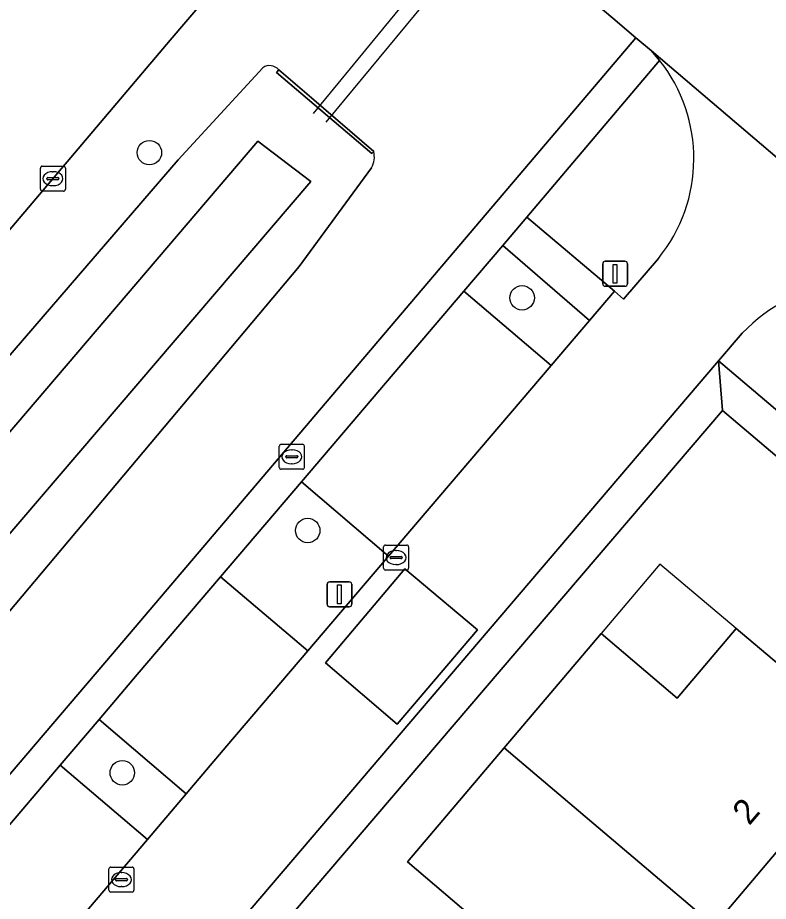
# Model space of a CAD drawing. Extents: x 156412 to 157779, y 382335 to 383768.
# Drawn here: x 156806.78 to 156836.83, y 382469.61 to 382504.97 of the extents above; entities that cross this region are included whole.
import ezdxf

# ---------------------------------------------------------------- set-up
doc = ezdxf.new("R2010")
doc.units = 0
for name, color, linetype in [('IMGEO_Berm_groen', 7, 'Continuous'), ('IMGEO_Boom', 7, 'Continuous'), ('IMGEO_Brandkraan', 7, 'Continuous'), ('IMGEO_Duiker', 7, 'Continuous'), ('IMGEO_Erf', 7, 'Continuous'), ('IMGEO_Groenvoorziening', 7, 'Continuous'), ('IMGEO_Kademuur', 7, 'Continuous'), ('IMGEO_Kolk', 7, 'Continuous'), ('IMGEO_Lichtmast', 7, 'Continuous'), ('IMGEO_Oever', 7, 'Continuous'), ('IMGEO_Pand', 7, 'Continuous'), ('IMGEO_Pand_nummerreeks', 7, 'Continuous'), ('IMGEO_Pand_overbouw', 7, 'Continuous'), ('IMGEO_Parkeervlak_open', 7, 'Continuous'), ('IMGEO_Rijbaan_lokaal_gesloten', 7, 'Continuous'), ('IMGEO_Rijbaan_lokaal_open', 7, 'Continuous'), ('IMGEO_Voetpad_open', 7, 'Continuous'), ('IMGEO_Waterloop', 7, 'Continuous')]:
    doc.layers.add(name, color=color, linetype=linetype)

msp = doc.modelspace()

# ---------------------------------------------------------------- linework, layer by layer
at = {"layer": 'IMGEO_Berm_groen'}
for points in [[(156832.477, 382503.264), (156827.163, 382496.983), (156830.667, 382494.021), (156831.034, 382493.709), (156832.43, 382495.337)], [(156835.788, 382492.342), (156834.843, 382491.235), (156878.866, 382453.93)]]:
    msp.add_lwpolyline(points, dxfattribs=at)
for points in [[(156826.198, 382495.85), (156824.64, 382494.023), (156828.138, 382491.056), (156829.67, 382492.851)], [(156821.629, 382483.423), (156818.136, 382486.392), (156814.902, 382482.597), (156818.391, 382479.627)], [(156810.033, 382476.883), (156808.479, 382475.058), (156811.969, 382472.085), (156813.523, 382473.914)]]:
    msp.add_lwpolyline(points, close=True, dxfattribs=at)
for centre, radius, start, end in [((156827.515, 382499.33), 6.333, 320.9115, 38.4091), ((156840.652, 382487.711), 6.716, 59.0264, 136.4019)]:
    msp.add_arc(centre, radius, start, end, dxfattribs=at)
at = {"layer": 'IMGEO_Boom'}
for centre in [(156812.051, 382499.572), (156826.974, 382493.762), (156818.389, 382484.448), (156810.965, 382474.751)]:
    msp.add_circle(centre, 0.489, dxfattribs=at)
at = {"layer": 'IMGEO_Brandkraan'}
for p, q in [((156817.253, 382486.973), (156817.253, 382487.825)), ((156817.328, 382487.899), (156818.18, 382487.899)), ((156818.254, 382487.825), (156818.254, 382486.973)), ((156817.555, 382487.442), (156817.953, 382487.442)), ((156817.741, 382487.679), (156817.766, 382487.679)), ((156817.512, 382487.393), (156817.512, 382487.405)), ((156817.95, 382487.356), (156817.552, 382487.356)), ((156817.764, 382487.119), (156817.739, 382487.119)), ((156817.996, 382487.405), (156817.996, 382487.393)), ((156818.18, 382486.899), (156817.328, 382486.899))]:
    msp.add_line(p, q, dxfattribs=at)
for points in [[(156817.253, 382486.973), (156817.253, 382487.825)], [(156817.328, 382487.899), (156818.18, 382487.899)], [(156818.254, 382487.825), (156818.254, 382486.973)], [(156818.18, 382486.899), (156817.328, 382486.899)]]:
    msp.add_lwpolyline(points, dxfattribs=at)
for centre, radius, start, end in [((156817.33, 382487.823), 0.0765, 91.552, 178.448), ((156817.33, 382487.823), 0.0765, 91.552, 178.448), ((156818.178, 382487.823), 0.0765, 1.552, 88.448), ((156818.178, 382487.823), 0.0765, 1.552, 88.448), ((156817.552, 382487.402), 0.0403, 85.8775, 175.7526), ((156817.957, 382487.404), 0.0386, 1.7309, 96.639), ((156817.549, 382487.392), 0.0366, 178.938, 274.7102), ((156817.953, 382487.399), 0.043, 264.8664, 352.4533), ((156817.33, 382486.975), 0.0765, 181.552, 268.448), ((156817.33, 382486.975), 0.0765, 181.552, 268.448), ((156818.178, 382486.975), 0.0765, 271.552, 358.448), ((156818.178, 382486.975), 0.0765, 271.552, 358.448)]:
    msp.add_arc(centre, radius, start, end, dxfattribs=at)
for centre, major_axis, ratio, start_param, end_param in [((156817.74, 382487.399), (-0.387, 0.002), 0.722429, 4.712389, 7.853982), ((156817.765, 382487.399), (-0.39, 0.002), 0.717154, 1.570796, 4.712389)]:
    msp.add_ellipse(centre, major_axis=major_axis, ratio=ratio, start_param=start_param, end_param=end_param, dxfattribs=at)
at = {"layer": 'IMGEO_Duiker'}
for points in [[(156834.523, 382520.495), (156818.608, 382501.142)], [(156835.063, 382520.06), (156819.115, 382500.787)]]:
    msp.add_lwpolyline(points, dxfattribs=at)
at = {"layer": 'IMGEO_Erf'}
msp.add_lwpolyline([(156877.342, 382453.394), (156835.001, 382489.257), (156812.259, 382462.651)], dxfattribs=at)
msp.add_lwpolyline([(156838.619, 382472.532), (156838.242, 382472.852), (156834.658, 382468.629), (156830.77, 382464.048), (156829.953, 382464.737), (156822.38, 382471.184), (156826.257, 382475.755), (156830.134, 382480.326), (156833.182, 382477.737), (156835.544, 382480.522), (156840.033, 382476.745), (156840.46, 382476.386), (156840.305, 382476.203), (156841.136, 382475.498)], close=True, dxfattribs=at)
at = {"layer": 'IMGEO_Groenvoorziening'}
for points in [[(156759.817, 382444.931), (156760.299, 382444.569), (156772.208, 382435.618), (156791.237, 382457.729), (156791.675, 382457.364), (156810.572, 382479.519), (156831.533, 382504.167), (156830.605, 382504.95), (156826.003, 382508.837)], [(156816.328, 382508.126), (156816.177, 382507.947), (156812.878, 382504.075), (156796.211, 382484.404), (156794.751, 382482.554)], [(156794.651, 382477.777), (156813.196, 382499.284), (156816.587, 382502.97)], [(156817.228, 382502.891), (156818.542, 382501.76), (156821.032, 382499.617)], [(156820.95, 382498.966), (156818.053, 382495.021), (156800.704, 382474.383), (156791.599, 382463.885), (156773.907, 382443.229)]]:
    msp.add_lwpolyline(points, dxfattribs=at)
for centre, radius, start, end in [((156816.862, 382502.562), 0.492, 41.9286, 124.0194), ((156820.148, 382499.398), 0.91, 331.6975, 13.9441)]:
    msp.add_arc(centre, radius, start, end, dxfattribs=at)
at = {"layer": 'IMGEO_Kademuur'}
msp.add_lwpolyline([(156818.542, 382501.76), (156817.228, 382502.891), (156817.142, 382502.777), (156820.963, 382499.535), (156821.032, 382499.617)], close=True, dxfattribs=at)
at = {"layer": 'IMGEO_Kolk'}
for p, q in [((156807.688, 382498.104), (156807.688, 382498.956)), ((156807.763, 382499.03), (156808.615, 382499.03)), ((156808.176, 382498.81), (156808.201, 382498.81)), ((156808.689, 382498.956), (156808.689, 382498.104)), ((156807.947, 382498.524), (156807.947, 382498.536)), ((156808.385, 382498.487), (156807.987, 382498.487)), ((156807.99, 382498.573), (156808.388, 382498.573)), ((156808.431, 382498.536), (156808.431, 382498.524)), ((156808.615, 382498.03), (156807.763, 382498.03)), ((156808.199, 382498.25), (156808.174, 382498.25)), ((156821.426, 382482.939), (156821.426, 382483.791)), ((156821.501, 382483.865), (156822.353, 382483.865)), ((156821.914, 382483.645), (156821.939, 382483.645)), ((156822.427, 382483.791), (156822.427, 382482.939)), ((156821.685, 382483.359), (156821.685, 382483.371)), ((156822.123, 382483.322), (156821.725, 382483.322)), ((156821.728, 382483.408), (156822.126, 382483.408)), ((156822.169, 382483.371), (156822.169, 382483.359)), ((156822.353, 382482.865), (156821.501, 382482.865)), ((156821.937, 382483.085), (156821.912, 382483.085)), ((156810.431, 382470.049), (156810.431, 382470.901)), ((156810.506, 382470.975), (156811.358, 382470.975)), ((156811.432, 382470.901), (156811.432, 382470.049)), ((156810.69, 382470.469), (156810.69, 382470.481)), ((156810.733, 382470.518), (156811.131, 382470.518)), ((156810.919, 382470.755), (156810.944, 382470.755)), ((156811.174, 382470.481), (156811.174, 382470.469)), ((156811.128, 382470.432), (156810.73, 382470.432)), ((156810.942, 382470.195), (156810.917, 382470.195)), ((156811.358, 382469.975), (156810.506, 382469.975))]:
    msp.add_line(p, q, dxfattribs=at)
for points in [[(156807.688, 382498.104), (156807.688, 382498.956)], [(156807.763, 382499.03), (156808.615, 382499.03)], [(156808.689, 382498.956), (156808.689, 382498.104)], [(156808.615, 382498.03), (156807.763, 382498.03)], [(156821.426, 382482.939), (156821.426, 382483.791)], [(156821.501, 382483.865), (156822.353, 382483.865)], [(156822.427, 382483.791), (156822.427, 382482.939)], [(156822.353, 382482.865), (156821.501, 382482.865)], [(156810.431, 382470.049), (156810.431, 382470.901)], [(156810.506, 382470.975), (156811.358, 382470.975)], [(156811.432, 382470.901), (156811.432, 382470.049)], [(156811.358, 382469.975), (156810.506, 382469.975)]]:
    msp.add_lwpolyline(points, dxfattribs=at)
for centre, radius, start, end in [((156807.765, 382498.954), 0.0765, 91.552, 178.448), ((156807.765, 382498.954), 0.0765, 91.552, 178.448), ((156808.613, 382498.954), 0.0765, 1.552, 88.448), ((156808.613, 382498.954), 0.0765, 1.552, 88.448), ((156807.987, 382498.533), 0.0403, 85.8775, 175.7526), ((156807.984, 382498.523), 0.0366, 178.938, 274.7102), ((156808.388, 382498.53), 0.043, 264.8664, 352.4533), ((156808.392, 382498.535), 0.0386, 1.7309, 96.639), ((156807.765, 382498.106), 0.0765, 181.552, 268.448), ((156807.765, 382498.106), 0.0765, 181.552, 268.448), ((156808.613, 382498.106), 0.0765, 271.552, 358.448), ((156808.613, 382498.106), 0.0765, 271.552, 358.448), ((156821.503, 382483.789), 0.0765, 91.552, 178.448), ((156821.503, 382483.789), 0.0765, 91.552, 178.448), ((156822.351, 382483.789), 0.0765, 1.552, 88.448), ((156822.351, 382483.789), 0.0765, 1.552, 88.448), ((156821.725, 382483.368), 0.0403, 85.8775, 175.7526), ((156821.722, 382483.358), 0.0366, 178.938, 274.7102), ((156822.126, 382483.365), 0.043, 264.8664, 352.4533), ((156822.13, 382483.37), 0.0386, 1.7309, 96.639), ((156821.503, 382482.941), 0.0765, 181.552, 268.448), ((156821.503, 382482.941), 0.0765, 181.552, 268.448), ((156822.351, 382482.941), 0.0765, 271.552, 358.448), ((156822.351, 382482.941), 0.0765, 271.552, 358.448), ((156810.508, 382470.899), 0.0765, 91.552, 178.448), ((156810.508, 382470.899), 0.0765, 91.552, 178.448), ((156811.356, 382470.899), 0.0765, 1.552, 88.448), ((156811.356, 382470.899), 0.0765, 1.552, 88.448), ((156810.73, 382470.478), 0.0403, 85.8775, 175.7526), ((156810.727, 382470.468), 0.0366, 178.938, 274.7102), ((156811.131, 382470.475), 0.043, 264.8664, 352.4533), ((156811.135, 382470.48), 0.0386, 1.7309, 96.639), ((156810.508, 382470.051), 0.0765, 181.552, 268.448), ((156810.508, 382470.051), 0.0765, 181.552, 268.448), ((156811.356, 382470.051), 0.0765, 271.552, 358.448), ((156811.356, 382470.051), 0.0765, 271.552, 358.448)]:
    msp.add_arc(centre, radius, start, end, dxfattribs=at)
for centre, major_axis, ratio, start_param, end_param in [((156808.175, 382498.53), (-0.387, 0.002), 0.722429, 4.712389, 7.853982), ((156808.2, 382498.53), (-0.39, 0.002), 0.717154, 1.570796, 4.712389), ((156821.913, 382483.365), (-0.387, 0.002), 0.722429, 4.712389, 7.853982), ((156821.938, 382483.365), (-0.39, 0.002), 0.717154, 1.570796, 4.712389), ((156810.918, 382470.475), (-0.387, 0.002), 0.722429, 4.712389, 7.853982), ((156810.943, 382470.475), (-0.39, 0.002), 0.717154, 1.570796, 4.712389)]:
    msp.add_ellipse(centre, major_axis=major_axis, ratio=ratio, start_param=start_param, end_param=end_param, dxfattribs=at)
at = {"layer": 'IMGEO_Lichtmast'}
for p, q in [((156830.3, 382495.226), (156831.09, 382495.226)), ((156831.09, 382495.226), (156830.3, 382495.226)), ((156830.2, 382494.326), (156830.2, 382495.126)), ((156830.2, 382495.126), (156830.2, 382494.326)), ((156831.19, 382495.126), (156831.19, 382494.326)), ((156831.19, 382494.326), (156831.19, 382495.126)), ((156831.09, 382494.226), (156830.3, 382494.226)), ((156830.3, 382494.226), (156831.09, 382494.226)), ((156819.162, 382481.495), (156819.162, 382482.295)), ((156819.162, 382482.295), (156819.162, 382481.495)), ((156819.262, 382482.395), (156820.052, 382482.395)), ((156820.052, 382482.395), (156819.262, 382482.395)), ((156820.152, 382482.295), (156820.152, 382481.495)), ((156820.152, 382481.495), (156820.152, 382482.295)), ((156820.052, 382481.395), (156819.262, 382481.395)), ((156819.262, 382481.395), (156820.052, 382481.395))]:
    msp.add_line(p, q, dxfattribs=at)
for points in [[(156830.62, 382495.101), (156830.77, 382495.101), (156830.77, 382494.351), (156830.62, 382494.351), (156830.62, 382495.101)], [(156819.582, 382482.27), (156819.732, 382482.27), (156819.732, 382481.52), (156819.582, 382481.52), (156819.582, 382482.27)]]:
    msp.add_lwpolyline(points, dxfattribs=at)
for centre, start, end in [((156830.3, 382495.126), 90, 180), ((156830.3, 382495.126), 90, 180), ((156831.09, 382495.126), 0, 90), ((156831.09, 382495.126), 360, 90), ((156830.3, 382494.326), 180, 270), ((156830.3, 382494.326), 180, 270), ((156831.09, 382494.326), 270, 0), ((156831.09, 382494.326), 270, 0), ((156819.262, 382482.295), 90, 180), ((156819.262, 382482.295), 90, 180), ((156820.052, 382482.295), 0, 90), ((156820.052, 382482.295), 360, 90), ((156819.262, 382481.495), 180, 270), ((156819.262, 382481.495), 180, 270), ((156820.052, 382481.495), 270, 0), ((156820.052, 382481.495), 270, 0)]:
    msp.add_arc(centre, 0.1, start, end, dxfattribs=at)
at = {"layer": 'IMGEO_Oever'}
for points in [[(156816.587, 382502.97), (156813.196, 382499.284), (156794.651, 382477.777), (156785.555, 382467.028), (156773.976, 382452.765), (156768.61, 382446.9), (156767.925, 382445.845)], [(156821.032, 382499.617), (156820.963, 382499.535), (156817.142, 382502.777), (156817.228, 382502.891)], [(156773.907, 382443.229), (156791.599, 382463.885), (156800.704, 382474.383), (156818.053, 382495.021), (156820.95, 382498.966)]]:
    msp.add_lwpolyline(points, dxfattribs=at)
msp.add_lwpolyline([(156769.56, 382445.166), (156816.396, 382500.028), (156818.52, 382498.415), (156771.428, 382443.383)], close=True, dxfattribs=at)
for centre, radius, start, end in [((156816.862, 382502.562), 0.492, 41.9286, 124.0194), ((156820.148, 382499.398), 0.91, 331.6975, 13.9441)]:
    msp.add_arc(centre, radius, start, end, dxfattribs=at)
at = {"layer": 'IMGEO_Pand'}
for points in [[(156840.305, 382476.203), (156840.46, 382476.386), (156840.033, 382476.745), (156835.544, 382480.522), (156833.182, 382477.737), (156830.134, 382480.326), (156826.257, 382475.755), (156834.658, 382468.629), (156838.242, 382472.852), (156838.619, 382472.532), (156841.136, 382475.498)], [(156826.257, 382475.755), (156822.38, 382471.184), (156829.953, 382464.737), (156830.77, 382464.048), (156834.658, 382468.629)]]:
    msp.add_lwpolyline(points, close=True, dxfattribs=at)
at = {"layer": 'IMGEO_Pand_overbouw'}
msp.add_lwpolyline([(156835.544, 382480.522), (156832.49, 382483.104), (156830.134, 382480.326), (156833.182, 382477.737)], close=True, dxfattribs=at)
at = {"layer": 'IMGEO_Parkeervlak_open'}
for points in [[(156828.138, 382491.056), (156824.64, 382494.023), (156818.136, 382486.392), (156821.629, 382483.423)], [(156818.391, 382479.627), (156814.902, 382482.597), (156811.563, 382478.679), (156810.033, 382476.883), (156813.523, 382473.914), (156815.15, 382475.827)], [(156811.969, 382472.085), (156808.479, 382475.058), (156803.522, 382469.239), (156807.022, 382466.261), (156807.102, 382466.361)]]:
    msp.add_lwpolyline(points, close=True, dxfattribs=at)
at = {"layer": 'IMGEO_Rijbaan_lokaal_gesloten'}
msp.add_lwpolyline([(156794.751, 382482.554), (156796.211, 382484.404), (156812.878, 382504.075), (156816.177, 382507.947), (156816.328, 382508.126)], dxfattribs=at)
at = {"layer": 'IMGEO_Rijbaan_lokaal_open'}
for points in [[(156826.003, 382508.837), (156830.605, 382504.95), (156831.533, 382504.167), (156832.153, 382503.644), (156844.108, 382493.469), (156884.65, 382459.104), (156886.177, 382457.81), (156926.24, 382423.851), (156926.323, 382423.798), (156934.962, 382417.1), (156941.002, 382424.226), (156942.049, 382425.461), (156945.456, 382429.481), (156999.613, 382493.491), (157001.79, 382496.06), (157007.195, 382502.44)], [(156844.108, 382493.469), (156832.153, 382503.644), (156832.477, 382503.264)], [(156832.43, 382495.337), (156831.034, 382493.709), (156830.667, 382494.021), (156829.67, 382492.851), (156828.138, 382491.056), (156821.629, 382483.423), (156818.391, 382479.627), (156815.15, 382475.827), (156813.523, 382473.914), (156811.969, 382472.085), (156807.102, 382466.361), (156807.022, 382466.261)], [(156811.356, 382463.724), (156834.843, 382491.235), (156835.788, 382492.342)]]:
    msp.add_lwpolyline(points, dxfattribs=at)
for points in [[(156822.284, 382482.92), (156819.099, 382479.158), (156821.967, 382476.699), (156825.19, 382480.472)], [(156821.967, 382476.699), (156819.099, 382479.158), (156822.284, 382482.92), (156825.19, 382480.472)]]:
    msp.add_lwpolyline(points, close=True, dxfattribs=at)
for centre, radius, start, end in [((156827.515, 382499.33), 6.333, 320.9115, 38.4091), ((156840.652, 382487.711), 6.716, 59.0264, 136.4019)]:
    msp.add_arc(centre, radius, start, end, dxfattribs=at)
at = {"layer": 'IMGEO_Voetpad_open'}
for points in [[(156794.793, 382458.992), (156802.386, 382467.905), (156803.522, 382469.239), (156808.479, 382475.058), (156810.033, 382476.883), (156811.563, 382478.679), (156814.902, 382482.597), (156818.136, 382486.392), (156824.64, 382494.023), (156826.198, 382495.85), (156827.163, 382496.983), (156832.477, 382503.264), (156832.153, 382503.644), (156831.533, 382504.167), (156810.572, 382479.519), (156791.675, 382457.364), (156821.763, 382431.828), (156849.783, 382408.111), (156876.247, 382385.72), (156880.938, 382381.751), (156899.797, 382365.794), (156922.237, 382392.249)], [(156835.001, 382489.257), (156834.843, 382491.235), (156811.356, 382463.724)], [(156878.866, 382453.93), (156834.843, 382491.235), (156835.001, 382489.257), (156877.342, 382453.394), (156878.396, 382452.501), (156880.689, 382450.557), (156881.734, 382449.671), (156903.563, 382431.149), (156924.214, 382413.601), (156926.185, 382413.78), (156926.041, 382413.904), (156881.842, 382451.382)], [(156812.259, 382462.651), (156835.001, 382489.257)]]:
    msp.add_lwpolyline(points, dxfattribs=at)
msp.add_lwpolyline([(156827.163, 382496.983), (156826.198, 382495.85), (156829.67, 382492.851), (156830.667, 382494.021)], close=True, dxfattribs=at)
at = {"layer": 'IMGEO_Waterloop'}
msp.add_lwpolyline([(156769.56, 382445.166), (156771.428, 382443.383), (156818.52, 382498.415), (156816.396, 382500.028)], close=True, dxfattribs=at)

# ---------------------------------------------------------------- texts
at = {"layer": 'IMGEO_Pand_nummerreeks'}
msp.add_text('2', height=1, rotation=49.4806, dxfattribs=at).set_placement((156836.069, 382472.611))

doc.saveas('drawing.dxf')
